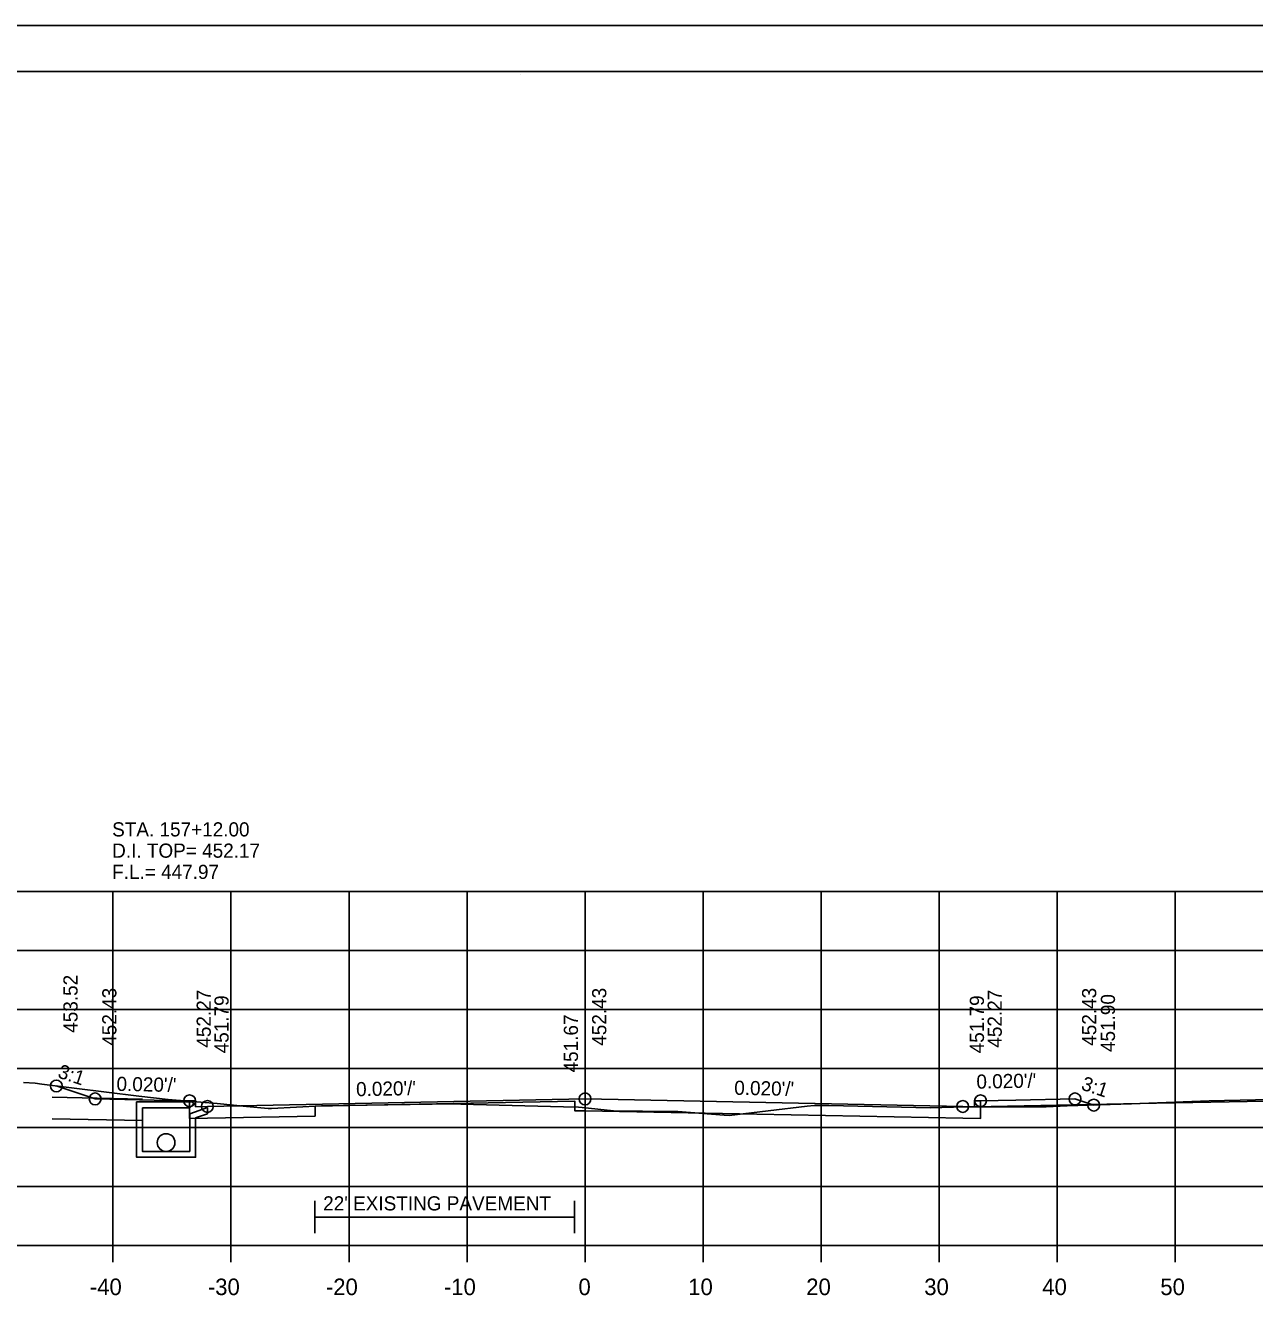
# Model space of a CAD drawing. Extents: x 1538688 to 1540766, y 656250 to 671912.
# Drawn here: x 1538810.8 to 1538914.9, y 666470.4 to 666578.1 of the extents above; entities that cross this region are included whole.
import ezdxf

# ---------------------------------------------------------------- set-up
doc = ezdxf.new("R2010")
doc.units = 0
for name, color, linetype in [('18', 7, 'Continuous'), ('20', 7, 'Continuous'), ('22', 7, 'Continuous'), ('26', 7, 'Continuous'), ('37', 7, 'Continuous'), ('39', 7, 'Continuous'), ('40', 7, 'Continuous'), ('41', 7, 'Continuous'), ('42', 7, 'Continuous'), ('7', 7, 'Continuous'), ('Borings', 7, 'Continuous'), ('Horizontal Alignment', 7, 'Continuous'), ('RipRap', 7, 'Continuous'), ('Wall Heights', 7, 'Continuous')]:
    doc.layers.add(name, color=color, linetype=linetype)

msp = doc.modelspace()

# ---------------------------------------------------------------- linework, layer by layer
at = {"layer": '18'}
msp.add_lwpolyline([(1538810.59, 666488.57), (1538811.59, 666488.52), (1538812.15, 666488.44), (1538820.38, 666487.42), (1538822.86, 666487.15), (1538827.01, 666486.8), (1538829.48, 666486.55), (1538831.33, 666486.38), (1538831.6, 666486.39), (1538835.84, 666486.6), (1538845.23, 666486.75), (1538846.56, 666486.77), (1538856.34, 666486.52), (1538857.62, 666486.49), (1538857.93, 666486.46), (1538860.59, 666486.18), (1538865.52, 666486.12), (1538866.05, 666486.12), (1538869.96, 666485.81), (1538870.39, 666485.77), (1538877.01, 666486.56), (1538877.6, 666486.64), (1538878.84, 666486.62), (1538887.46, 666486.44), (1538890.36, 666486.53), (1538892.9, 666486.53), (1538897.26, 666486.53), (1538899.02, 666486.6), (1538904.47, 666486.76), (1538911.06, 666487.02), (1538921.53, 666487.26)], dxfattribs=at)
at = {"layer": '20'}
msp.add_lwpolyline([(1538813.38, 666488.29), (1538816.67, 666487.19), (1538821.67, 666487.09), (1538824.67, 666487.03), (1538825.17, 666487.03), (1538825.18, 666486.53), (1538826.18, 666486.55), (1538858.18, 666487.19), (1538890.18, 666486.55), (1538891.18, 666486.53), (1538891.19, 666487.03), (1538891.69, 666487.03), (1538894.69, 666487.09), (1538899.69, 666487.19), (1538901.28, 666486.66)], dxfattribs=at)
at = {"layer": '22'}
for p, q in [((1538718.18, 666504.77), (1538998.18, 666504.77)), ((1538818.18, 666474.77), (1538818.18, 666504.77)), ((1538828.18, 666474.77), (1538828.18, 666504.77)), ((1538838.18, 666474.77), (1538838.18, 666504.77)), ((1538848.18, 666474.77), (1538848.18, 666504.77)), ((1538858.18, 666474.77), (1538858.18, 666504.77)), ((1538868.18, 666474.77), (1538868.18, 666504.77)), ((1538878.18, 666474.77), (1538878.18, 666504.77)), ((1538888.18, 666474.77), (1538888.18, 666504.77)), ((1538898.18, 666474.77), (1538898.18, 666504.77)), ((1538908.18, 666474.77), (1538908.18, 666504.77)), ((1538718.18, 666499.77), (1538998.18, 666499.77)), ((1538718.18, 666494.77), (1538998.18, 666494.77)), ((1538718.18, 666489.77), (1538998.18, 666489.77)), ((1538718.18, 666484.77), (1538998.18, 666484.77)), ((1538718.18, 666479.77), (1538998.18, 666479.77)), ((1538718.18, 666474.77), (1538998.18, 666474.77))]:
    msp.add_line(p, q, dxfattribs=at)
at = {"layer": '26'}
for p, q in [((1538687.78, 666578.12), (1539021.11, 666578.12)), ((1538813.03, 666487.33), (1538820.68, 666487.18)), ((1538813.03, 666485.5), (1538820.68, 666485.35))]:
    msp.add_line(p, q, dxfattribs=at)
msp.add_lwpolyline([(1538687.77, 666578.12), (1539021.11, 666578.12), (1539021.11, 666364.78), (1538687.77, 666364.78)], close=True, dxfattribs=at)
for centre in [(1538813.38, 666488.29), (1538816.67, 666487.19), (1538824.67, 666487.03), (1538858.18, 666487.19), (1538891.69, 666487.03), (1538899.69, 666487.19), (1538826.18, 666486.55), (1538890.18, 666486.55), (1538901.28, 666486.66)]:
    msp.add_circle(centre, 0.5, dxfattribs=at)
at = {"layer": '37'}
for p in [(1538955.18, 666487.7), (1538891.18, 666486.53)]:
    msp.add_line(p, (1538906.61, 666486.84), dxfattribs=at)
at = {"layer": '39'}
for p, q in [((1538820.18, 666486.93), (1538824.93, 666486.93)), ((1538820.18, 666485.43), (1538820.18, 666486.93)), ((1538820.68, 666485.43), (1538820.68, 666486.43)), ((1538820.68, 666486.43), (1538824.68, 666486.43)), ((1538825.01, 666486.77), (1538824.68, 666486.43)), ((1538826.18, 666486.45), (1538824.68, 666485.93)), ((1538825.01, 666486.77), (1538824.93, 666486.93)), ((1538824.68, 666485.43), (1538824.68, 666485.93)), ((1538826.18, 666485.92), (1538825.18, 666485.58)), ((1538825.18, 666485.43), (1538825.18, 666485.58))]:
    msp.add_line(p, q, dxfattribs=at)
for points in [[(1538826.18, 666485.92), (1538826.18, 666486.45)], [(1538825.18, 666485.43), (1538825.18, 666482.24), (1538822.68, 666482.24), (1538820.18, 666482.24), (1538820.18, 666485.43)], [(1538824.68, 666485.43), (1538824.68, 666482.74), (1538822.68, 666482.74), (1538820.68, 666482.74), (1538820.68, 666485.43)]]:
    msp.add_lwpolyline(points, dxfattribs=at)
msp.add_circle((1538822.68, 666483.49), 0.75, dxfattribs=at)
at = {"layer": '7'}
for p, q in [((1538835.29, 666478.56), (1538835.29, 666475.81)), ((1538857.29, 666478.56), (1538857.29, 666475.81)), ((1538857.29, 666477.18), (1538835.29, 666477.18))]:
    msp.add_line(p, q, dxfattribs=at)
at = {"layer": 'Borings'}
for p, q in [((1538718.18, 666474.77), (1538998.18, 666474.77)), ((1538818.18, 666473.37), (1538818.18, 666474.77)), ((1538828.18, 666473.37), (1538828.18, 666474.77)), ((1538838.18, 666473.37), (1538838.18, 666474.77)), ((1538848.18, 666473.37), (1538848.18, 666474.77)), ((1538858.18, 666473.37), (1538858.18, 666474.77)), ((1538868.18, 666473.37), (1538868.18, 666474.77)), ((1538878.18, 666473.37), (1538878.18, 666474.77)), ((1538888.18, 666473.37), (1538888.18, 666474.77)), ((1538898.18, 666473.37), (1538898.18, 666474.77)), ((1538908.18, 666473.37), (1538908.18, 666474.77))]:
    msp.add_line(p, q, dxfattribs=at)
at = {"layer": 'RipRap'}
for p, q in [((1538700.18, 666574.23), (1539016.36, 666574.23)), ((1538852.7, 666573.97), (1538852.7, 666573.97)), ((1538852.7, 666573.97), (1538852.7, 666573.97))]:
    msp.add_line(p, q, dxfattribs=at)
at = {"layer": 'Wall Heights'}
msp.add_lwpolyline([(1538891.69, 666487.03), (1538891.69, 666485.53), (1538890.18, 666485.55), (1538858.18, 666486.19), (1538857.3, 666486.18), (1538857.3, 666487.01), (1538835.3, 666486.57), (1538835.3, 666485.74), (1538826.18, 666485.55), (1538824.67, 666485.53), (1538824.67, 666487.03)], dxfattribs=at)

# ---------------------------------------------------------------- texts
at = {"layer": '40'}
for s, p in [('STA. 157+12.00', (1538818.11, 666509.42)), ('D.I. TOP= 452.17', (1538818.11, 666507.62)), ('F.L.= 447.97', (1538818.11, 666505.82))]:
    msp.add_text(s, height=1.2, dxfattribs=at).set_placement(p)
at = {"layer": '41'}
for s, p in [('453.52', (1538815.18, 666492.79)), ('452.43', (1538818.47, 666491.69)), ('452.27', (1538826.47, 666491.53)), ('452.43', (1538859.98, 666491.69)), ('452.27', (1538893.49, 666491.53)), ('452.43', (1538901.49, 666491.69)), ('451.90', (1538903.08, 666491.16)), ('451.79', (1538827.98, 666491.05)), ('451.79', (1538891.98, 666491.05)), ('451.67', (1538857.58, 666489.43))]:
    msp.add_text(s, height=1.2, rotation=90, dxfattribs=at).set_placement(p)
at = {"layer": '42'}
for s, rotation, p in [('3:1', 341.5651, (1538813.43, 666489.02)), ("0.020'/'", 358.8542, (1538818.47, 666487.87)), ("0.020'/'", 1.1458, (1538838.79, 666487.41)), ("0.020'/'", 358.8542, (1538870.81, 666487.54)), ("0.020'/'", 1.1458, (1538891.35, 666488.05)), ('3:1', 341.5651, (1538900.14, 666488))]:
    msp.add_text(s, height=1.2, rotation=rotation, dxfattribs=at).set_placement(p)
at = {"layer": '7'}
msp.add_text("22' EXISTING PAVEMENT", height=1.2, dxfattribs=at).set_placement((1538835.99, 666477.74))
at = {"layer": 'Horizontal Alignment'}
for s, p in [('-40', (1538816.22, 666470.57)), ('-30', (1538826.22, 666470.57)), ('-20', (1538836.22, 666470.57)), ('-10', (1538846.22, 666470.57)), ('0', (1538857.62, 666470.57)), ('10', (1538866.92, 666470.57)), ('20', (1538876.92, 666470.57)), ('30', (1538886.92, 666470.57)), ('40', (1538896.92, 666470.57)), ('50', (1538906.92, 666470.57))]:
    msp.add_text(s, height=1.4, dxfattribs=at).set_placement(p)

doc.saveas('drawing.dxf')
